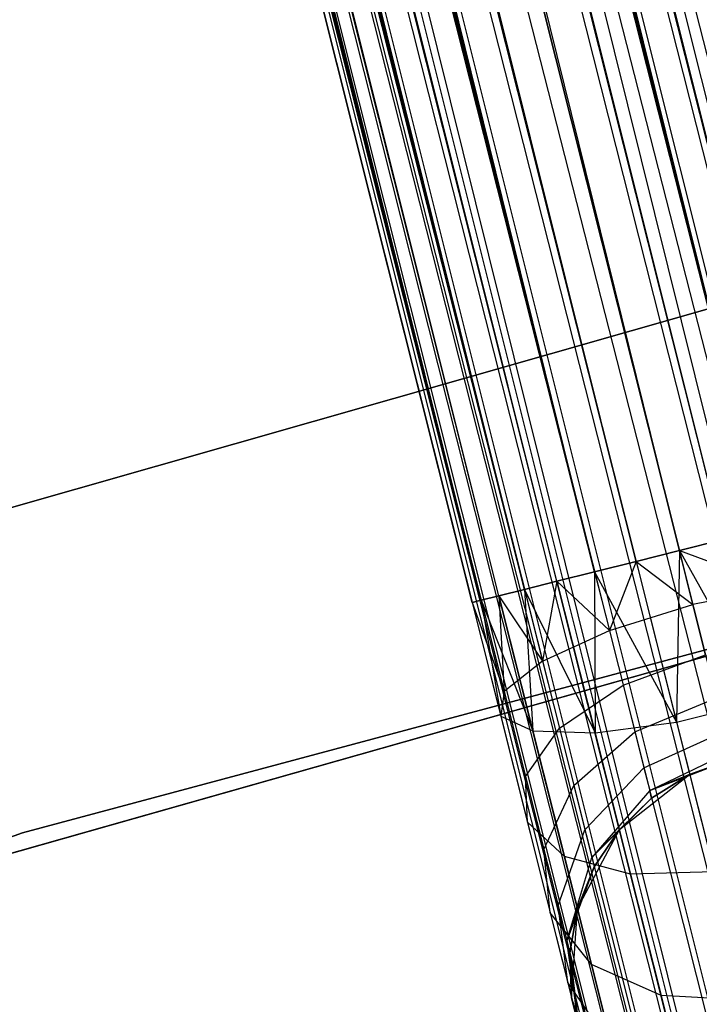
# Model space of a CAD drawing. Extents: x -189 to 189, y -189 to 189.
# Tile 264 of 591: x -18.3 to -15.14, y 58.43 to 63.01. Entities that reach past the tile are written whole.
import ezdxf

# ---------------------------------------------------------------- set-up
doc = ezdxf.new("R2010")
doc.units = 0
doc.header["$LTSCALE"] = 25.4
doc.layers.get('0').update_dxf_attribs({"linetype": 'CONTINUOUS'})

# ---------------------------------------------------------------- blocks, each defined once
blk = doc.blocks.new('CAMELEON-KENAI-C-12244_STL')
at = {"color": 0}
for p, q in [((-9.9765, 42.0683, -8.691), (-40.2548, 163.5951, -9)), ((-9.9765, 42.0683, -8.691), (-40.2548, 163.5951, -9)), ((-40.5247, 163.5272, -8.691), (-9.9765, 42.0683, -8.691)), ((-10.3449, 41.9756, -8.5219), (-40.5247, 163.5272, -8.691)), ((-10.3449, 41.9756, -8.5219), (-40.5247, 163.5272, -8.691)), ((-10.1521, 42.0241, -8.5864), (-40.5247, 163.5272, -8.691)), ((-10.1521, 42.0241, -8.5864), (-40.5247, 163.5272, -8.691)), ((-40.5247, 163.5272, -8.691), (-9.9765, 42.0683, -8.691)), ((-40.7003, 163.4831, -10.4135), (-10.1521, 42.0241, -10.4135)), ((-40.7003, 163.4831, -10.4135), (-10.1521, 42.0241, -10.4135)), ((-40.7003, 163.4831, -10.4135), (-9.9765, 42.0683, -10.309)), ((-40.7003, 163.4831, -10.4135), (-9.9765, 42.0683, -10.309)), ((-40.7003, 163.4831, -10.4135), (-9.8259, 42.1062, -10.1691)), ((-40.7003, 163.4831, -10.4135), (-9.8259, 42.1062, -10.1691)), ((-10.3449, 41.9756, -8.5219), (-40.8931, 163.4346, -8.5219)), ((-10.3449, 41.9756, -8.5219), (-40.8931, 163.4346, -8.5219)), ((-10.1521, 42.0241, -10.4135), (-41.0947, 163.3839, -10.5)), ((-10.5466, 41.9249, -8.5), (-41.0947, 163.3839, -8.5)), ((-10.5466, 41.9249, -8.5), (-41.0947, 163.3839, -8.5)), ((-10.3449, 41.9756, -10.4781), (-41.0947, 163.3839, -10.5)), ((-10.1521, 42.0241, -10.4135), (-41.0947, 163.3839, -10.5)), ((-10.3449, 41.9756, -10.4781), (-41.0947, 163.3839, -10.5)), ((-10.5466, 41.9249, -10.5), (-41.0947, 163.3839, -10.5)), ((-10.5466, 41.9249, -10.5), (-41.0947, 163.3839, -10.5)), ((-41.2963, 163.3332, -8.5219), (-10.7482, 41.8742, -8.5219)), ((-11.1166, 41.7815, -8.691), (-41.2963, 163.3332, -8.5219)), ((-11.1166, 41.7815, -8.691), (-41.2963, 163.3332, -8.5219)), ((-10.941, 41.8257, -8.5864), (-41.2963, 163.3332, -8.5219)), ((-10.941, 41.8257, -8.5864), (-41.2963, 163.3332, -8.5219)), ((-41.2963, 163.3332, -8.5219), (-10.7482, 41.8742, -8.5219)), ((-41.4892, 163.2847, -10.4135), (-11.1166, 41.7815, -10.309)), ((-41.4892, 163.2847, -10.4135), (-11.1166, 41.7815, -10.309)), ((-41.4892, 163.2847, -10.4135), (-10.941, 41.8257, -10.4135)), ((-10.5466, 41.9249, -10.5), (-41.4892, 163.2847, -10.4135)), ((-10.5466, 41.9249, -10.5), (-41.4892, 163.2847, -10.4135)), ((-10.7482, 41.8742, -10.4781), (-41.4892, 163.2847, -10.4135)), ((-10.7482, 41.8742, -10.4781), (-41.4892, 163.2847, -10.4135)), ((-41.4892, 163.2847, -10.4135), (-10.941, 41.8257, -10.4135)), ((-11.2673, 41.7436, -8.8309), (-41.6647, 163.2405, -8.691)), ((-11.2673, 41.7436, -8.8309), (-41.6647, 163.2405, -8.691)), ((-11.1166, 41.7815, -8.691), (-41.6647, 163.2405, -8.691)), ((-11.1166, 41.7815, -8.691), (-41.6647, 163.2405, -8.691)), ((-41.8154, 163.2026, -10.1691), (-11.2673, 41.7436, -10.1691)), ((-41.8154, 163.2026, -10.1691), (-11.2673, 41.7436, -10.1691)), ((-41.8154, 163.2026, -10.1691), (-11.1166, 41.7815, -10.309)), ((-41.8154, 163.2026, -10.1691), (-11.1166, 41.7815, -10.309)), ((-42.0592, 163.1413, -9.3955), (-11.511, 41.6823, -9.3955)), ((-42.0592, 163.1413, -9.3955), (-11.511, 41.6823, -9.6045)), ((-42.0592, 163.1413, -9.3955), (-11.511, 41.6823, -9.3955)), ((-42.0592, 163.1413, -9.3955), (-11.511, 41.6823, -9.6045)), ((-42.0592, 163.1413, -9.3955), (-11.4689, 41.6929, -9.809)), ((-42.0592, 163.1413, -9.3955), (-11.4689, 41.6929, -9.809)), ((-42.017, 163.1519, -9.809), (-11.4689, 41.6929, -9.809)), ((-42.017, 163.1519, -9.809), (-11.4689, 41.6929, -9.809)), ((-42.017, 163.1519, -9.809), (-11.3864, 41.7137, -10)), ((-42.017, 163.1519, -9.809), (-11.3864, 41.7137, -10)), ((-42.017, 163.1519, -9.809), (-11.2673, 41.7436, -10.1691)), ((-42.017, 163.1519, -9.809), (-11.2673, 41.7436, -10.1691)), ((-11.3864, 41.7137, -9), (-41.9346, 163.1726, -9)), ((-41.9346, 163.1726, -9), (-11.4689, 41.6929, -9.191)), ((-11.3864, 41.7137, -9), (-41.9346, 163.1726, -9)), ((-11.2673, 41.7436, -8.8309), (-41.9346, 163.1726, -9)), ((-11.2673, 41.7436, -8.8309), (-41.9346, 163.1726, -9)), ((-41.9346, 163.1726, -9), (-11.4689, 41.6929, -9.191)), ((-41.9346, 163.1726, -9), (-11.511, 41.6823, -9.3955)), ((-41.9346, 163.1726, -9), (-11.511, 41.6823, -9.3955)), ((-14.8352, 60.6442, -158.5865), (-38.4978, 156.1055, -158.8309)), ((-14.6597, 60.6884, -158.691), (-38.4978, 156.1055, -158.8309)), ((-14.8352, 60.6442, -158.5865), (-38.4978, 156.1055, -158.8309)), ((-14.6597, 60.6884, -158.691), (-38.4978, 156.1055, -158.8309)), ((-14.6597, 60.6884, -160.309), (-38.6485, 156.0676, -160.309)), ((-14.6597, 60.6884, -160.309), (-38.6485, 156.0676, -160.309)), ((-14.8352, 60.6442, -160.4135), (-38.6485, 156.0676, -160.309)), ((-14.8352, 60.6442, -160.4135), (-38.6485, 156.0676, -160.309)), ((-15.2297, 60.545, -158.5), (-38.8241, 156.0235, -158.5865)), ((-15.0281, 60.5957, -158.5219), (-38.8241, 156.0235, -158.5865)), ((-15.2297, 60.545, -158.5), (-38.8241, 156.0235, -158.5865)), ((-15.0281, 60.5957, -158.5219), (-38.8241, 156.0235, -158.5865)), ((-14.8352, 60.6442, -158.5865), (-38.8241, 156.0235, -158.5865)), ((-14.8352, 60.6442, -158.5865), (-38.8241, 156.0235, -158.5865)), ((-14.8352, 60.6442, -160.4135), (-39.0169, 155.975, -160.4781)), ((-14.8352, 60.6442, -160.4135), (-39.0169, 155.975, -160.4781)), ((-15.0281, 60.5957, -160.4781), (-39.0169, 155.975, -160.4781)), ((-15.0281, 60.5957, -160.4781), (-39.0169, 155.975, -160.4781)), ((-39.2185, 155.9242, -158.5), (-15.2297, 60.545, -158.5)), ((-15.2297, 60.545, -160.5), (-39.2185, 155.9242, -160.5)), ((-15.2297, 60.545, -160.5), (-39.2185, 155.9242, -160.5)), ((-15.6242, 60.4458, -158.5865), (-39.2185, 155.9242, -158.5)), ((-15.6242, 60.4458, -158.5865), (-39.2185, 155.9242, -158.5)), ((-15.4313, 60.4943, -158.5219), (-39.2185, 155.9242, -158.5)), ((-15.4313, 60.4943, -158.5219), (-39.2185, 155.9242, -158.5)), ((-39.2185, 155.9242, -158.5), (-15.2297, 60.545, -158.5)), ((-15.4313, 60.4943, -160.4781), (-39.4202, 155.8735, -160.4781)), ((-15.4313, 60.4943, -160.4781), (-39.4202, 155.8735, -160.4781)), ((-15.6242, 60.4458, -160.4135), (-39.4202, 155.8735, -160.4781)), ((-15.6242, 60.4458, -160.4135), (-39.4202, 155.8735, -160.4781)), ((-15.9504, 60.3637, -158.8309), (-39.613, 155.825, -158.5865)), ((-15.7997, 60.4016, -158.691), (-39.613, 155.825, -158.5865)), ((-15.9504, 60.3637, -158.8309), (-39.613, 155.825, -158.5865)), ((-15.7997, 60.4016, -158.691), (-39.613, 155.825, -158.5865)), ((-15.6242, 60.4458, -158.5865), (-39.613, 155.825, -158.5865)), ((-15.6242, 60.4458, -158.5865), (-39.613, 155.825, -158.5865)), ((-15.6242, 60.4458, -160.4135), (-39.7886, 155.7809, -160.309)), ((-15.7997, 60.4016, -160.309), (-39.7886, 155.7809, -160.309)), ((-15.6242, 60.4458, -160.4135), (-39.7886, 155.7809, -160.309)), ((-15.7997, 60.4016, -160.309), (-39.7886, 155.7809, -160.309)), ((-15.9504, 60.3637, -160.1691), (-39.7886, 155.7809, -160.309)), ((-15.9504, 60.3637, -160.1691), (-39.7886, 155.7809, -160.309)), ((-15.9504, 60.3637, -160.1691), (-40.0584, 155.713, -160)), ((-16.0696, 60.3338, -160), (-40.0584, 155.713, -160)), ((-15.9504, 60.3637, -160.1691), (-40.0584, 155.713, -160)), ((-16.0696, 60.3338, -160), (-40.0584, 155.713, -160)), ((-16.152, 60.313, -159.809), (-40.0584, 155.713, -160)), ((-16.152, 60.313, -159.809), (-40.0584, 155.713, -160)), ((-16.152, 60.313, -159.191), (-39.9392, 155.743, -158.8309)), ((-16.0696, 60.3338, -159), (-39.9392, 155.743, -158.8309)), ((-16.152, 60.313, -159.191), (-39.9392, 155.743, -158.8309)), ((-16.0696, 60.3338, -159), (-39.9392, 155.743, -158.8309)), ((-15.9504, 60.3637, -158.8309), (-39.9392, 155.743, -158.8309)), ((-15.9504, 60.3637, -158.8309), (-39.9392, 155.743, -158.8309)), ((-16.152, 60.313, -159.809), (-40.183, 155.6817, -159.6045)), ((-16.152, 60.313, -159.809), (-40.183, 155.6817, -159.6045)), ((-16.1942, 60.3024, -159.6045), (-40.183, 155.6817, -159.6045)), ((-16.1942, 60.3024, -159.6045), (-40.183, 155.6817, -159.6045)), ((-16.1942, 60.3024, -159.6045), (-40.1409, 155.6923, -159.191)), ((-16.1942, 60.3024, -159.6045), (-40.1409, 155.6923, -159.191)), ((-16.1942, 60.3024, -159.3955), (-40.1409, 155.6923, -159.191)), ((-16.1942, 60.3024, -159.3955), (-40.1409, 155.6923, -159.191)), ((-16.152, 60.313, -159.191), (-40.1409, 155.6923, -159.191)), ((-16.152, 60.313, -159.191), (-40.1409, 155.6923, -159.191)), ((-15.0902, 61.671, -160.5), (-19.6571, 60.3697, -160.5)), ((-19.6571, 60.3697, -170), (-15.0902, 61.671, -170)), ((-15.0902, 61.671, -160.5), (-19.6571, 60.3697, -160.5)), ((-19.6571, 60.3697, -170), (-15.0902, 61.671, -170)), ((-15.2297, 60.545, -158.5), (-15.0281, 60.5957, -158.5219)), ((-15.0281, 60.5957, -160.4781), (-15.2297, 60.545, -160.5)), ((-15.0281, 60.5957, -160.4781), (-15.2297, 60.545, -160.5)), ((-15.2297, 60.545, -158.5), (-15.0281, 60.5957, -158.5219)), ((-15.2297, 60.545, -160.5), (-15.4313, 60.4943, -160.4781)), ((-15.4313, 60.4943, -158.5219), (-15.2297, 60.545, -158.5)), ((-15.4313, 60.4943, -158.5219), (-15.2297, 60.545, -158.5)), ((-15.2297, 60.545, -160.5), (-15.4313, 60.4943, -160.4781)), ((-15.2297, 60.545, -158.5), (-15.2433, 59.7468, -158.6233)), ((-15.2297, 60.545, -158.5), (-15.2433, 59.7468, -158.6233)), ((-15.1666, 60.294, -160.5341), (-15.2297, 60.545, -160.5)), ((-15.2297, 60.545, -160.5), (-14.7667, 60.3715, -160.4506)), ((-15.2297, 60.545, -160.5), (-14.7667, 60.3715, -160.4506)), ((-15.2297, 60.545, -158.5), (-14.8401, 59.8482, -158.6233)), ((-15.2297, 60.545, -158.5), (-14.8401, 59.8482, -158.6233)), ((-15.1666, 60.294, -160.5341), (-15.2297, 60.545, -160.5)), ((-15.4313, 60.4943, -160.4781), (-15.6242, 60.4458, -160.4135)), ((-15.6242, 60.4458, -158.5865), (-15.4313, 60.4943, -158.5219)), ((-15.6242, 60.4458, -158.5865), (-15.4313, 60.4943, -158.5219)), ((-15.4313, 60.4943, -160.4781), (-15.6242, 60.4458, -160.4135)), ((-15.4313, 60.4943, -160.4781), (-15.5556, 60.1731, -160.4506)), ((-15.4313, 60.4943, -160.4781), (-15.5556, 60.1731, -160.4506)), ((-15.4313, 60.4943, -158.5219), (-15.2433, 59.7468, -158.6233)), ((-15.4313, 60.4943, -158.5219), (-15.2433, 59.7468, -158.6233)), ((-15.4313, 60.4943, -160.4781), (-15.1666, 60.294, -160.5341)), ((-15.4313, 60.4943, -160.4781), (-15.1666, 60.294, -160.5341)), ((-18.2871, 59.2309, -160.5), (-13.7546, 60.4454, -160.5)), ((-13.7546, 60.4454, -170), (-18.2871, 59.2309, -170)), ((-13.7546, 60.4454, -170), (-18.2871, 59.2309, -170)), ((-18.2871, 59.2309, -160.5), (-13.7546, 60.4454, -160.5)), ((-15.6242, 60.4458, -160.4135), (-15.7997, 60.4016, -160.309)), ((-15.7997, 60.4016, -158.691), (-15.6242, 60.4458, -158.5865)), ((-15.7997, 60.4016, -158.691), (-15.6242, 60.4458, -158.5865)), ((-15.6242, 60.4458, -160.4135), (-15.7997, 60.4016, -160.309)), ((-15.6242, 60.4458, -158.5865), (-15.2433, 59.7468, -158.6233)), ((-15.6242, 60.4458, -158.5865), (-15.2433, 59.7468, -158.6233)), ((-15.6242, 60.4458, -158.5865), (-15.6224, 59.6966, -158.7867)), ((-15.6242, 60.4458, -158.5865), (-15.6224, 59.6966, -158.7867)), ((-15.6242, 60.4458, -160.4135), (-15.5556, 60.1731, -160.4506)), ((-15.6242, 60.4458, -160.4135), (-15.5556, 60.1731, -160.4506)), ((-15.9504, 60.3637, -160.1691), (-16.0696, 60.3338, -160)), ((-16.0696, 60.3338, -159), (-15.9504, 60.3637, -158.8309)), ((-16.0696, 60.3338, -159), (-15.9504, 60.3637, -158.8309)), ((-15.9504, 60.3637, -160.1691), (-16.0696, 60.3338, -160)), ((-15.7997, 60.4016, -160.309), (-15.9504, 60.3637, -160.1691)), ((-15.9504, 60.3637, -158.8309), (-15.7997, 60.4016, -158.691)), ((-15.9504, 60.3637, -158.8309), (-15.7997, 60.4016, -158.691)), ((-15.7997, 60.4016, -160.309), (-15.9504, 60.3637, -160.1691)), ((-15.9504, 60.3637, -158.8309), (-15.6224, 59.6966, -158.7867)), ((-15.9504, 60.3637, -158.8309), (-15.6224, 59.6966, -158.7867)), ((-15.9504, 60.3637, -158.8309), (-15.9117, 59.7063, -159.0852)), ((-15.9504, 60.3637, -158.8309), (-15.9117, 59.7063, -159.0852)), ((-15.9504, 60.3637, -160.1691), (-15.8664, 60.0297, -160.2145)), ((-15.9504, 60.3637, -160.1691), (-15.8664, 60.0297, -160.2145)), ((-15.7997, 60.4016, -160.309), (-15.8664, 60.0297, -160.2145)), ((-15.7997, 60.4016, -160.309), (-15.8664, 60.0297, -160.2145)), ((-15.7997, 60.4016, -158.691), (-15.6224, 59.6966, -158.7867)), ((-15.7997, 60.4016, -158.691), (-15.6224, 59.6966, -158.7867)), ((-15.7997, 60.4016, -160.309), (-15.5556, 60.1731, -160.4506)), ((-15.7997, 60.4016, -160.309), (-15.5556, 60.1731, -160.4506)), ((-14.7667, 60.3715, -160.4506), (-15.1666, 60.294, -160.5341)), ((-14.7667, 60.3715, -160.4506), (-15.1666, 60.294, -160.5341)), ((-16.0696, 60.3338, -160), (-16.152, 60.313, -159.809)), ((-16.152, 60.313, -159.191), (-16.0696, 60.3338, -159)), ((-16.152, 60.313, -159.191), (-16.0696, 60.3338, -159)), ((-16.0696, 60.3338, -160), (-16.152, 60.313, -159.809)), ((-16.0696, 60.3338, -159), (-15.9117, 59.7063, -159.0852)), ((-16.0696, 60.3338, -159), (-15.9117, 59.7063, -159.0852)), ((-16.0696, 60.3338, -160), (-16.0453, 59.8886, -159.8666)), ((-16.0696, 60.3338, -160), (-16.0453, 59.8886, -159.8666)), ((-16.0696, 60.3338, -160), (-15.8664, 60.0297, -160.2145)), ((-16.0696, 60.3338, -160), (-15.8664, 60.0297, -160.2145)), ((-16.152, 60.313, -159.809), (-16.1942, 60.3024, -159.6045)), ((-16.1942, 60.3024, -159.3955), (-16.152, 60.313, -159.191)), ((-16.1942, 60.3024, -159.3955), (-16.152, 60.313, -159.191)), ((-16.152, 60.313, -159.809), (-16.1942, 60.3024, -159.6045)), ((-16.1942, 60.3024, -159.6045), (-16.0613, 59.7742, -159.4672)), ((-16.1942, 60.3024, -159.3955), (-16.0613, 59.7742, -159.4672)), ((-16.1942, 60.3024, -159.3955), (-16.0613, 59.7742, -159.4672)), ((-16.1942, 60.3024, -159.6045), (-16.0613, 59.7742, -159.4672)), ((-16.1942, 60.3024, -159.6045), (-16.0453, 59.8886, -159.8666)), ((-16.1942, 60.3024, -159.6045), (-16.0453, 59.8886, -159.8666)), ((-16.152, 60.313, -159.191), (-15.9117, 59.7063, -159.0852)), ((-16.152, 60.313, -159.191), (-15.9117, 59.7063, -159.0852)), ((-16.152, 60.313, -159.191), (-16.0613, 59.7742, -159.4672)), ((-16.152, 60.313, -159.191), (-16.0613, 59.7742, -159.4672)), ((-16.152, 60.313, -159.809), (-16.0453, 59.8886, -159.8666)), ((-16.152, 60.313, -159.809), (-16.0453, 59.8886, -159.8666)), ((-15.5556, 60.1731, -160.4506), (-15.1666, 60.294, -160.5341)), ((-15.5556, 60.1731, -160.4506), (-15.1666, 60.294, -160.5341)), ((-15.1077, 60.0601, -160.634), (-15.1666, 60.294, -160.5341)), ((-15.1077, 60.0601, -160.634), (-15.1666, 60.294, -160.5341)), ((-19.1032, 58.9199, -167), (-14.6462, 60.1839, -167)), ((-14.6462, 60.1839, -168), (-19.1032, 58.9199, -168)), ((-19.1032, 58.9199, -167), (-14.6462, 60.1839, -167)), ((-14.6462, 60.1839, -168), (-19.1032, 58.9199, -168)), ((-15.8664, 60.0297, -160.2145), (-15.5556, 60.1731, -160.4506)), ((-15.8664, 60.0297, -160.2145), (-15.5556, 60.1731, -160.4506)), ((-15.5556, 60.1731, -160.4506), (-15.4917, 59.919, -160.5591)), ((-15.5556, 60.1731, -160.4506), (-15.4917, 59.919, -160.5591)), ((-15.4917, 59.919, -160.5591), (-15.1077, 60.0601, -160.634)), ((-15.4917, 59.919, -160.5591), (-15.1077, 60.0601, -160.634)), ((-15.8664, 60.0297, -160.2145), (-16.0453, 59.8886, -159.8666)), ((-15.8664, 60.0297, -160.2145), (-16.0453, 59.8886, -159.8666)), ((-15.8664, 60.0297, -160.2145), (-15.7881, 59.7184, -160.3474)), ((-15.8664, 60.0297, -160.2145), (-15.7881, 59.7184, -160.3474)), ((-15.7881, 59.7184, -160.3474), (-15.4917, 59.919, -160.5591)), ((-15.7881, 59.7184, -160.3474), (-15.4917, 59.919, -160.5591)), ((-15.4917, 59.919, -160.5591), (-15.4368, 59.7008, -160.7318)), ((-15.4917, 59.919, -160.5591), (-15.4368, 59.7008, -160.7318)), ((-16.0453, 59.8886, -159.8666), (-16.0613, 59.7742, -159.4672)), ((-16.0453, 59.8886, -159.8666), (-16.0613, 59.7742, -159.4672)), ((-16.0453, 59.8886, -159.8666), (-15.9458, 59.4931, -160.0356)), ((-16.0453, 59.8886, -159.8666), (-15.9458, 59.4931, -160.0356)), ((-15.4368, 59.7008, -160.7318), (-15.0572, 59.8593, -160.7929)), ((-15.4368, 59.7008, -160.7318), (-15.0572, 59.8593, -160.7929)), ((-15.2433, 59.7468, -158.6233), (-14.8401, 59.8482, -158.6233)), ((-15.2433, 59.7468, -158.6233), (-14.8401, 59.8482, -158.6233)), ((-16.0613, 59.7742, -159.4672), (-15.9117, 59.7063, -159.0852)), ((-16.0613, 59.7742, -159.4672), (-15.9117, 59.7063, -159.0852)), ((-16.0613, 59.7742, -159.4672), (-15.9375, 59.2819, -159.6774)), ((-16.0613, 59.7742, -159.4672), (-15.9375, 59.2819, -159.6774)), ((-15.6224, 59.6966, -158.7867), (-15.2433, 59.7468, -158.6233)), ((-15.6224, 59.6966, -158.7867), (-15.2433, 59.7468, -158.6233)), ((-15.2433, 59.7468, -158.6233), (-15.0681, 59.0502, -158.9209)), ((-15.2433, 59.7468, -158.6233), (-15.0681, 59.0502, -158.9209)), ((-15.9458, 59.4931, -160.0356), (-15.7881, 59.7184, -160.3474)), ((-15.9458, 59.4931, -160.0356), (-15.7881, 59.7184, -160.3474)), ((-15.9117, 59.7063, -159.0852), (-15.6224, 59.6966, -158.7867)), ((-15.9117, 59.7063, -159.0852), (-15.6224, 59.6966, -158.7867)), ((-15.9117, 59.7063, -159.0852), (-15.7647, 59.1215, -159.3349)), ((-15.9117, 59.7063, -159.0852), (-15.7647, 59.1215, -159.3349)), ((-15.7881, 59.7184, -160.3474), (-15.7209, 59.4511, -160.5589)), ((-15.7881, 59.7184, -160.3474), (-15.7209, 59.4511, -160.5589)), ((-15.7209, 59.4511, -160.5589), (-15.4368, 59.7008, -160.7318)), ((-15.7209, 59.4511, -160.5589), (-15.4368, 59.7008, -160.7318)), ((-15.6224, 59.6966, -158.7867), (-15.4572, 59.0396, -159.0673)), ((-15.6224, 59.6966, -158.7867), (-15.4572, 59.0396, -159.0673)), ((-15.4368, 59.7008, -160.7318), (-15.3947, 59.5333, -160.9568)), ((-15.4368, 59.7008, -160.7318), (-15.3947, 59.5333, -160.9568)), ((-15.3947, 59.5333, -160.9568), (-15.0185, 59.7051, -161)), ((-15.3947, 59.5333, -160.9568), (-15.0185, 59.7051, -161)), ((-15.3682, 59.4281, -161.2188), (-14.9941, 59.6083, -161.2412)), ((-15.3682, 59.4281, -161.2188), (-14.9941, 59.6083, -161.2412)), ((-15.3682, 59.4281, -161.2188), (-14.9858, 59.5752, -161.5)), ((-15.3682, 59.4281, -161.2188), (-14.9858, 59.5752, -161.5)), ((-15.1821, 59.5033, -167), (-14.9858, 59.5752, -167)), ((-14.9858, 59.5752, -161.5), (-15.1821, 59.5033, -161.5)), ((-14.9858, 59.5752, -161.5), (-15.1821, 59.5033, -161.5)), ((-15.1821, 59.5033, -167), (-14.9858, 59.5752, -167)), ((-15.9375, 59.2819, -159.6774), (-15.9458, 59.4931, -160.0356)), ((-15.9458, 59.4931, -160.0356), (-15.8604, 59.1534, -160.3043)), ((-15.9458, 59.4931, -160.0356), (-15.8604, 59.1534, -160.3043)), ((-15.9375, 59.2819, -159.6774), (-15.9458, 59.4931, -160.0356)), ((-15.6693, 59.246, -160.8346), (-15.3947, 59.5333, -160.9568)), ((-15.6693, 59.246, -160.8346), (-15.3947, 59.5333, -160.9568)), ((-15.5092, 59.2466, -167), (-15.1821, 59.5033, -167)), ((-15.5092, 59.2466, -167), (-15.1821, 59.5033, -167)), ((-15.3947, 59.5333, -160.9568), (-15.3682, 59.4281, -161.2188)), ((-15.3947, 59.5333, -160.9568), (-15.3682, 59.4281, -161.2188)), ((-15.1821, 59.5033, -161.5), (-15.3682, 59.4281, -161.2188)), ((-15.1821, 59.5033, -161.5), (-15.3682, 59.4281, -161.2188)), ((-15.1821, 59.5033, -161.5), (-15.3591, 59.3922, -161.5)), ((-15.3591, 59.3922, -161.5), (-15.1821, 59.5033, -167)), ((-15.3591, 59.3922, -161.5), (-15.1821, 59.5033, -167)), ((-15.1821, 59.5033, -161.5), (-15.3591, 59.3922, -161.5)), ((-15.1821, 59.5033, -161.5), (-15.1821, 59.5033, -167)), ((-15.1821, 59.5033, -161.5), (-15.1821, 59.5033, -167)), ((-15.8604, 59.1534, -160.3043), (-15.7209, 59.4511, -160.5589)), ((-15.8604, 59.1534, -160.3043), (-15.7209, 59.4511, -160.5589)), ((-15.7209, 59.4511, -160.5589), (-15.6693, 59.246, -160.8346)), ((-15.7209, 59.4511, -160.5589), (-15.6693, 59.246, -160.8346)), ((-15.3682, 59.4281, -161.2188), (-15.6368, 59.1171, -161.1555)), ((-15.3682, 59.4281, -161.2188), (-15.6368, 59.1171, -161.1555)), ((-15.3591, 59.3922, -161.5), (-15.3682, 59.4281, -161.2188)), ((-15.3591, 59.3922, -161.5), (-15.3682, 59.4281, -161.2188)), ((-15.3591, 59.3922, -161.5), (-15.6368, 59.1171, -161.1555)), ((-15.3591, 59.3922, -161.5), (-15.6368, 59.1171, -161.1555)), ((-15.3591, 59.3922, -161.5), (-15.5092, 59.2466, -161.5)), ((-15.5092, 59.2466, -167), (-15.3591, 59.3922, -161.5)), ((-15.3591, 59.3922, -161.5), (-15.5092, 59.2466, -161.5)), ((-15.5092, 59.2466, -167), (-15.3591, 59.3922, -161.5)), ((-15.7647, 59.1215, -159.3349), (-15.9375, 59.2819, -159.6774)), ((-15.9375, 59.2819, -159.6774), (-15.8312, 58.8592, -160.0119)), ((-15.9375, 59.2819, -159.6774), (-15.8312, 58.8592, -160.0119)), ((-15.7647, 59.1215, -159.3349), (-15.9375, 59.2819, -159.6774)), ((-22.7147, 57.677, -160.5), (-18.2871, 59.2309, -160.5)), ((-18.2871, 59.2309, -170), (-22.7147, 57.677, -170)), ((-18.2871, 59.2309, -170), (-22.7147, 57.677, -170)), ((-22.7147, 57.677, -160.5), (-18.2871, 59.2309, -160.5)), ((-18.2871, 59.2309, -170), (-18.2871, 59.2309, -160.5)), ((-18.2871, 59.2309, -170), (-18.2871, 59.2309, -160.5)), ((-15.7948, 58.8928, -160.6545), (-15.6693, 59.246, -160.8346)), ((-15.7948, 58.8928, -160.6545), (-15.6693, 59.246, -160.8346)), ((-15.7037, 58.8791, -167), (-15.5092, 59.2466, -167)), ((-15.7037, 58.8791, -167), (-15.5092, 59.2466, -167)), ((-15.6693, 59.246, -160.8346), (-15.6368, 59.1171, -161.1555)), ((-15.6693, 59.246, -160.8346), (-15.6368, 59.1171, -161.1555)), ((-15.5092, 59.2466, -161.5), (-15.6368, 59.1171, -161.1555)), ((-15.5092, 59.2466, -161.5), (-15.6368, 59.1171, -161.1555)), ((-15.5092, 59.2466, -161.5), (-15.6258, 59.0731, -161.5)), ((-15.6258, 59.0731, -161.5), (-15.5092, 59.2466, -167)), ((-15.6258, 59.0731, -161.5), (-15.5092, 59.2466, -167)), ((-15.5092, 59.2466, -161.5), (-15.6258, 59.0731, -161.5)), ((-15.5092, 59.2466, -161.5), (-15.5092, 59.2466, -167)), ((-15.5092, 59.2466, -161.5), (-15.5092, 59.2466, -167)), ((-15.8312, 58.8592, -160.0119), (-15.8604, 59.1534, -160.3043)), ((-15.8604, 59.1534, -160.3043), (-15.7948, 58.8928, -160.6545)), ((-15.8604, 59.1534, -160.3043), (-15.7948, 58.8928, -160.6545)), ((-15.8312, 58.8592, -160.0119), (-15.8604, 59.1534, -160.3043)), ((-15.4572, 59.0396, -159.0673), (-15.7647, 59.1215, -159.3349)), ((-15.7647, 59.1215, -159.3349), (-15.6384, 58.6194, -159.7322)), ((-15.7647, 59.1215, -159.3349), (-15.6384, 58.6194, -159.7322)), ((-15.4572, 59.0396, -159.0673), (-15.7647, 59.1215, -159.3349)), ((-15.7536, 58.729, -161.0623), (-15.6368, 59.1171, -161.1555)), ((-15.7536, 58.729, -161.0623), (-15.6368, 59.1171, -161.1555)), ((-15.6368, 59.1171, -161.1555), (-15.6258, 59.0731, -161.5)), ((-15.6368, 59.1171, -161.1555), (-15.6258, 59.0731, -161.5)), ((-15.6258, 59.0731, -161.5), (-15.7536, 58.729, -161.0623)), ((-15.6258, 59.0731, -161.5), (-15.7536, 58.729, -161.0623)), ((-15.6258, 59.0731, -161.5), (-15.7037, 58.8791, -161.5)), ((-15.7037, 58.8791, -167), (-15.6258, 59.0731, -161.5)), ((-15.6258, 59.0731, -161.5), (-15.7037, 58.8791, -161.5)), ((-15.7037, 58.8791, -167), (-15.6258, 59.0731, -161.5)), ((-15.0681, 59.0502, -158.9209), (-15.4572, 59.0396, -159.0673)), ((-15.0681, 59.0502, -158.9209), (-15.4572, 59.0396, -159.0673)), ((-15.4572, 59.0396, -159.0673), (-15.3153, 58.4754, -159.5137)), ((-15.4572, 59.0396, -159.0673), (-15.3153, 58.4754, -159.5137)), ((-15.6384, 58.6194, -159.7322), (-15.8312, 58.8592, -160.0119)), ((-15.8312, 58.8592, -160.0119), (-15.7496, 58.5349, -160.4477)), ((-15.8312, 58.8592, -160.0119), (-15.7496, 58.5349, -160.4477)), ((-15.6384, 58.6194, -159.7322), (-15.8312, 58.8592, -160.0119)), ((-15.7496, 58.5349, -160.4477), (-15.7948, 58.8928, -160.6545)), ((-15.7948, 58.8928, -160.6545), (-15.7536, 58.729, -161.0623)), ((-15.7948, 58.8928, -160.6545), (-15.7536, 58.729, -161.0623)), ((-15.7496, 58.5349, -160.4477), (-15.7948, 58.8928, -160.6545)), ((-15.7037, 58.8791, -161.5), (-15.7536, 58.729, -161.0623)), ((-15.7037, 58.8791, -161.5), (-15.7536, 58.729, -161.0623)), ((-15.7037, 58.8791, -161.5), (-15.7396, 58.6731, -161.5)), ((-15.7396, 58.6731, -161.5), (-15.7037, 58.8791, -167)), ((-15.7396, 58.6731, -161.5), (-15.7037, 58.8791, -167)), ((-15.7037, 58.8791, -161.5), (-15.7396, 58.6731, -161.5)), ((-15.7319, 58.4642, -167), (-15.7037, 58.8791, -167)), ((-15.7319, 58.4642, -167), (-15.7037, 58.8791, -167)), ((-15.7037, 58.8791, -161.5), (-15.7037, 58.8791, -167)), ((-15.7037, 58.8791, -161.5), (-15.7037, 58.8791, -167)), ((-15.7396, 58.6731, -161.5), (-15.7536, 58.729, -161.0623)), ((-15.7396, 58.6731, -161.5), (-15.7536, 58.729, -161.0623)), ((-15.6984, 58.331, -160.9553), (-15.7536, 58.729, -161.0623)), ((-15.6984, 58.331, -160.9553), (-15.7536, 58.729, -161.0623)), ((-15.7396, 58.6731, -161.5), (-15.6984, 58.331, -160.9553)), ((-15.7396, 58.6731, -161.5), (-15.6984, 58.331, -160.9553)), ((-15.7396, 58.6731, -161.5), (-15.7319, 58.4642, -161.5)), ((-15.7319, 58.4642, -167), (-15.7396, 58.6731, -161.5)), ((-15.7396, 58.6731, -161.5), (-15.7319, 58.4642, -161.5)), ((-15.7319, 58.4642, -167), (-15.7396, 58.6731, -161.5)), ((-15.3153, 58.4754, -159.5137), (-15.6384, 58.6194, -159.7322)), ((-15.6384, 58.6194, -159.7322), (-15.5415, 58.2341, -160.25)), ((-15.6384, 58.6194, -159.7322), (-15.5415, 58.2341, -160.25)), ((-15.3153, 58.4754, -159.5137), (-15.6384, 58.6194, -159.7322)), ((-15.5415, 58.2341, -160.25), (-15.7496, 58.5349, -160.4477)), ((-15.7496, 58.5349, -160.4477), (-15.6984, 58.331, -160.9553)), ((-15.7496, 58.5349, -160.4477), (-15.6984, 58.331, -160.9553)), ((-15.5415, 58.2341, -160.25), (-15.7496, 58.5349, -160.4477)), ((-15.5888, 58.0738, -167), (-15.7319, 58.4642, -167)), ((-15.7319, 58.4642, -161.5), (-15.6984, 58.331, -160.9553)), ((-15.7319, 58.4642, -161.5), (-15.6984, 58.331, -160.9553)), ((-15.7319, 58.4642, -161.5), (-15.7319, 58.4642, -167)), ((-15.6809, 58.2615, -161.5), (-15.7319, 58.4642, -167)), ((-15.6809, 58.2615, -161.5), (-15.7319, 58.4642, -167)), ((-15.5888, 58.0738, -167), (-15.7319, 58.4642, -167)), ((-15.7319, 58.4642, -161.5), (-15.7319, 58.4642, -167)), ((-14.9177, 58.452, -159.3941), (-15.3153, 58.4754, -159.5137)), ((-15.3153, 58.4754, -159.5137), (-15.2064, 58.0424, -160.0955)), ((-15.3153, 58.4754, -159.5137), (-15.2064, 58.0424, -160.0955)), ((-14.9177, 58.452, -159.3941), (-15.3153, 58.4754, -159.5137))]:
    blk.add_line(p, q, dxfattribs=at)

msp = doc.modelspace()

# ---------------------------------------------------------------- block references
at = {"color": 0}
msp.add_blockref('CAMELEON-KENAI-C-12244_STL', (0, 0), dxfattribs=at)

doc.saveas('drawing.dxf')
